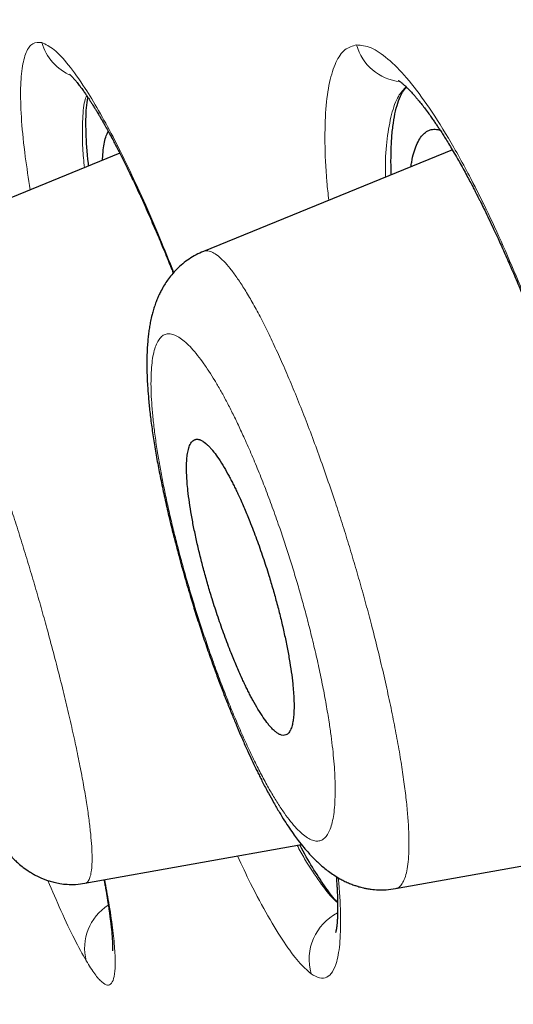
# Model space of a CAD drawing. Header units: millimetres. Extents: x 8 to 473, y 11 to 654.
# Tile 467 of 656: x 42.09 to 44.96, y 573.83 to 579.56. Entities that reach past the tile are written whole.
import ezdxf

# ---------------------------------------------------------------- set-up
doc = ezdxf.new("R2010")
doc.units = ezdxf.units.MM

msp = doc.modelspace()

# ---------------------------------------------------------------- linework, layer by layer
at = {"color": 7, "linetype": 'Continuous', "lineweight": 30}
for p, q in [((44.5241, 578.9237), (44.5371, 578.9201)), ((42.6708, 578.7846), (41.3322, 578.2393)), ((44.6092, 578.8044), (43.1577, 578.2132)), ((42.4674, 574.5335), (43.7297, 574.7598)), ((44.2778, 574.5026), (45.8308, 574.7809))]:
    msp.add_line(p, q, dxfattribs=at)
at = {"color": 8, "linetype": 'Continuous', "lineweight": 0}
for centre, radius, start, end in [((42.5002, 579.5107), 0.2954, 195.95475, 247.54314), ((44.3361, 579.4967), 0.2966, 195.7338, 263.69747), ((42.7618, 574.1561), 0.2962, 122.34783, 194.51225), ((44.0793, 574.0897), 0.3051, 117.14821, 195.68403)]:
    msp.add_arc(centre, radius, start, end, dxfattribs=at)
at = {"color": 7, "linetype": 'Continuous', "lineweight": 30}
for points, knots in [([(58.2017, 549.5343), (57.8622, 550.7651), (57.1867, 553.2147), (56.139, 556.9832), (55.0881, 560.7587), (54.0323, 564.5417), (52.8676, 568.7136), (51.593, 573.2742), (50.21, 578.2154), (48.6692, 583.7333), (46.9685, 589.8279), (45.1166, 596.52), (43.2634, 603.229), (41.4108, 609.9627), (39.8684, 615.5763), (38.6392, 620.0608), (37.7148, 623.4261), (36.7936, 626.7736), (35.8808, 630.0761), (35.0379, 633.1067), (34.2749, 635.8209), (33.602, 638.1838), (32.9934, 640.2718), (32.4606, 642.0658), (31.9993, 643.602), (31.5354, 645.1317), (31.0939, 646.5692), (30.6905, 647.8436), (30.3721, 648.8316), (30.1324, 649.5661), (29.9708, 650.0395), (29.8771, 650.2758), (29.854, 650.2844), (29.8429, 650.2886)], [0, 0, 0, 0, 0.029391, 0.058493, 0.087392, 0.116132, 0.144774, 0.182186, 0.219469, 0.256616, 0.307044, 0.357403, 0.40799, 0.458823, 0.509908, 0.535608, 0.561495, 0.587604, 0.613988, 0.640698, 0.66321, 0.685981, 0.708765, 0.731267, 0.753498, 0.775519, 0.808251, 0.840746, 0.873094, 0.905384, 0.937655, 0.969811, 1, 1, 1, 1]), ([(56.4677, 549.5926), (56.1921, 550.5821), (55.6413, 552.5596), (54.7862, 555.6005), (53.9219, 558.6672), (53.0501, 561.7557), (52.1733, 564.856), (51.1274, 568.556), (49.9106, 572.8572), (48.5242, 577.7547), (47.0791, 582.8722), (45.5731, 588.2068), (44.0128, 593.7638), (42.4547, 599.3233), (40.9008, 604.8853), (39.3526, 610.443), (38.0692, 615.0593), (37.0515, 618.7325), (36.2924, 621.4729), (35.5405, 624.1884), (34.7993, 626.8652), (34.074, 629.4815), (33.4305, 631.7976), (32.8697, 633.8046), (32.3893, 635.5169), (31.9388, 637.1048), (31.4774, 638.708), (31.022, 640.2644), (30.5875, 641.7375), (30.184, 643.096), (29.8165, 644.3236), (29.4858, 645.4067), (29.2083, 646.2988), (28.9814, 647.0214), (28.7879, 647.6328), (28.6419, 648.0784), (28.5544, 648.3096), (28.5203, 648.3576), (28.5168, 648.3331), (28.5164, 648.3303)], [0, 0, 0, 0, 0.024071, 0.048104, 0.072112, 0.096094, 0.120057, 0.14401, 0.181625, 0.219217, 0.256778, 0.299411, 0.342024, 0.384667, 0.42736, 0.470092, 0.512863, 0.534269, 0.555696, 0.577149, 0.598626, 0.62013, 0.641658, 0.657824, 0.674003, 0.690188, 0.706369, 0.72792, 0.749445, 0.770942, 0.7967, 0.822431, 0.848155, 0.873874, 0.899589, 0.931721, 0.963814, 0.995862, 1, 1, 1, 1]), ([(42.3775, 579.245), (42.3775, 579.245), (42.3771, 579.2453), (42.3785, 579.2442), (42.3823, 579.2407), (42.3888, 579.2344), (42.3968, 579.226), (42.4049, 579.217), (42.4118, 579.2089), (42.4187, 579.2006), (42.4262, 579.1913), (42.4349, 579.1801), (42.444, 579.168), (42.4525, 579.1564), (42.4598, 579.1462), (42.4665, 579.1366), (42.4729, 579.1274), (42.4797, 579.1174), (42.4874, 579.1059), (42.4963, 579.0924), (42.5062, 579.0771), (42.5171, 579.0598), (42.528, 579.0422), (42.5376, 579.0264), (42.5454, 579.0135), (42.5515, 579.0032), (42.557, 578.9939), (42.5648, 578.9805), (42.5763, 578.9605), (42.5921, 578.9325), (42.6101, 578.9), (42.6326, 578.8583), (42.6591, 578.8078), (42.6898, 578.7474), (42.7214, 578.6835), (42.7536, 578.6162), (42.7858, 578.5471), (42.8156, 578.4814), (42.8422, 578.4216), (42.8654, 578.3683), (42.8869, 578.3183), (42.9065, 578.2721), (42.9239, 578.2304), (42.939, 578.194), (42.9511, 578.1646), (42.962, 578.1377), (42.9721, 578.1129), (42.9791, 578.0953), (42.9823, 578.0873)], [0, 0, 0, 0, 0.000303, 0.0279717, 0.0539137, 0.0817879, 0.1122561, 0.1339912, 0.1527221, 0.1686089, 0.1854629, 0.2048436, 0.2264198, 0.2424192, 0.2568816, 0.2698028, 0.2811789, 0.2929398, 0.3076643, 0.3226231, 0.3397663, 0.3590975, 0.3783397, 0.3942872, 0.4067161, 0.4159361, 0.4236613, 0.4327665, 0.4525722, 0.4769289, 0.5048015, 0.5330017, 0.5759267, 0.6190915, 0.6624984, 0.7061517, 0.7498165, 0.7908322, 0.8232857, 0.8532298, 0.8806608, 0.9055745, 0.927908, 0.9469515, 0.9624957, 0.9736544, 0.9880911, 1, 1, 1, 1]), ([(44.2535, 578.6595), (44.253, 578.671), (44.251, 578.7182), (44.2518, 578.7925), (44.2558, 578.8821), (44.2646, 578.9622), (44.2777, 579.0331), (44.2956, 579.0931), (44.3163, 579.1403), (44.3332, 579.1611), (44.3409, 579.1705)], [0, 0, 0, 0, 0.043372, 0.17794, 0.314427, 0.452888, 0.593367, 0.735902, 0.88053, 1, 1, 1, 1]), ([(44.2932, 579.2093), (44.2932, 579.2093), (44.2931, 579.2093), (44.294, 579.2088), (44.2956, 579.2078), (44.2979, 579.2064), (44.3031, 579.2029), (44.3124, 579.196), (44.3278, 579.183), (44.3451, 579.1668), (44.3647, 579.1469), (44.3832, 579.1268), (44.3991, 579.1084), (44.4127, 579.0922), (44.4283, 579.073), (44.4468, 579.0492), (44.4664, 579.0229), (44.4851, 578.997), (44.5006, 578.9748), (44.5142, 578.9548), (44.5267, 578.9361), (44.5402, 578.9156), (44.5554, 578.8921), (44.573, 578.8641), (44.5928, 578.8318), (44.6152, 578.7945), (44.638, 578.7552), (44.661, 578.7148), (44.6824, 578.6761), (44.7024, 578.6391), (44.7196, 578.6067), (44.7335, 578.5801), (44.7442, 578.5594), (44.7521, 578.5439), (44.7591, 578.5302), (44.7665, 578.5155), (44.7754, 578.4977), (44.786, 578.4765), (44.8019, 578.4443), (44.8233, 578.4001), (44.8506, 578.3424), (44.8817, 578.2753), (44.9168, 578.1977), (44.9559, 578.1087), (44.997, 578.0124), (45.0374, 577.9154), (45.0635, 577.8502), (45.0757, 577.8197)], [0, 0, 0, 0, 0.006723, 0.021663, 0.03606, 0.048475, 0.06006, 0.099225, 0.132513, 0.165997, 0.19992, 0.233548, 0.252285, 0.270994, 0.292045, 0.316827, 0.345355, 0.368503, 0.387636, 0.403138, 0.417994, 0.43263, 0.451005, 0.471002, 0.493502, 0.518511, 0.546038, 0.569437, 0.593864, 0.615656, 0.634118, 0.649241, 0.660083, 0.668153, 0.674445, 0.682156, 0.691528, 0.702563, 0.715262, 0.741238, 0.769371, 0.799655, 0.836676, 0.876461, 0.918995, 0.962106, 1, 1, 1, 1]), ([(42.4892, 578.7106), (42.4886, 578.7153), (42.4786, 578.7913), (42.4732, 578.9079), (42.4725, 579.0367), (42.4818, 579.0903), (42.485, 579.1094)], [0, 0, 0, 0, 0.024527, 0.399913, 0.785642, 1, 1, 1, 1]), ([(42.5705, 578.7437), (42.5706, 578.7507), (42.5711, 578.778), (42.5752, 578.8173), (42.5829, 578.8609), (42.5923, 578.8927), (42.6003, 578.9062), (42.6036, 578.9116)], [0, 0, 0, 0, 0.085636, 0.334596, 0.583451, 0.832128, 1, 1, 1, 1]), ([(44.368, 578.7062), (44.3693, 578.7156), (44.3736, 578.7459), (44.3842, 578.7885), (44.3996, 578.834), (44.4184, 578.8703), (44.4402, 578.898), (44.4651, 578.9163), (44.4928, 578.9258), (44.5137, 578.9244), (44.5241, 578.9237)], [0, 0, 0, 0, 0.060755, 0.195199, 0.329596, 0.463899, 0.598078, 0.732128, 0.866078, 1, 1, 1, 1]), ([(41.3323, 578.2394), (41.3191, 578.2335), (41.2938, 578.2224), (41.2596, 578.202), (41.2306, 578.1813), (41.2066, 578.1612), (41.1869, 578.1424), (41.1656, 578.1196), (41.143, 578.0915), (41.1201, 578.057), (41.0988, 578.0179), (41.0814, 577.9773), (41.0678, 577.936), (41.0584, 577.8992), (41.0513, 577.8626), (41.047, 577.8318), (41.0445, 577.8074), (41.0427, 577.7864), (41.0414, 577.7629), (41.0405, 577.7386), (41.0402, 577.7155), (41.0403, 577.6951), (41.0406, 577.6757), (41.0412, 577.6571), (41.042, 577.638), (41.043, 577.6198), (41.0442, 577.6008), (41.0456, 577.5806), (41.0475, 577.5587), (41.0497, 577.535), (41.0525, 577.5076), (41.0563, 577.4742), (41.0607, 577.4392), (41.0656, 577.4041), (41.0702, 577.3726), (41.0749, 577.3426), (41.0791, 577.3171), (41.0825, 577.297), (41.0852, 577.2815), (41.0875, 577.268), (41.0902, 577.2533), (41.0934, 577.2355), (41.0982, 577.2095), (41.1052, 577.1734), (41.1149, 577.1251), (41.127, 577.0675), (41.1416, 577.0009), (41.1581, 576.929), (41.1767, 576.8513), (41.1966, 576.7715), (41.2176, 576.6904), (41.2381, 576.6135), (41.2579, 576.5414), (41.2783, 576.4693), (41.2988, 576.3985), (41.3193, 576.3292), (41.3393, 576.2634), (41.36, 576.1966), (41.3826, 576.1253), (41.4074, 576.0493), (41.4342, 575.9688), (41.4611, 575.8903), (41.4876, 575.8145), (41.5136, 575.7421), (41.5407, 575.6683), (41.568, 575.5961), (41.5952, 575.5257), (41.6212, 575.46), (41.6458, 575.3995), (41.6678, 575.3466), (41.6873, 575.3009), (41.7036, 575.2634), (41.7182, 575.2305), (41.7326, 575.1986), (41.7487, 575.1634), (41.7661, 575.1265), (41.7834, 575.0906), (41.8, 575.057), (41.8162, 575.0251), (41.8333, 574.9924), (41.8517, 574.9584), (41.8709, 574.9241), (41.8899, 574.8916), (41.9085, 574.8611), (41.9269, 574.8323), (41.9457, 574.8043), (41.9641, 574.7785), (41.981, 574.756), (41.9957, 574.7375), (42.0098, 574.7207), (42.0244, 574.7041), (42.0408, 574.6866), (42.0594, 574.6681), (42.0809, 574.6483), (42.1092, 574.625), (42.139, 574.604), (42.1655, 574.588), (42.1847, 574.5776), (42.2023, 574.569), (42.2199, 574.5613), (42.2387, 574.5539), (42.2608, 574.5464), (42.2884, 574.5387), (42.3236, 574.5315), (42.3662, 574.5268), (42.4155, 574.5262), (42.4496, 574.531), (42.4676, 574.5336)], [0, 0, 0, 0, 0.00898, 0.017197, 0.024571, 0.03104, 0.036569, 0.041581, 0.050917, 0.060329, 0.070268, 0.082822, 0.093771, 0.104477, 0.116338, 0.127449, 0.133355, 0.140309, 0.148301, 0.156471, 0.163715, 0.170044, 0.175468, 0.181674, 0.187473, 0.193025, 0.198332, 0.204602, 0.211, 0.217526, 0.225022, 0.234315, 0.245395, 0.253372, 0.261955, 0.269615, 0.275873, 0.280732, 0.284197, 0.287037, 0.290483, 0.294719, 0.299746, 0.308866, 0.319797, 0.332536, 0.347084, 0.362747, 0.37777, 0.394837, 0.410856, 0.425827, 0.43975, 0.452628, 0.46726, 0.48027, 0.492129, 0.504747, 0.518333, 0.532891, 0.548423, 0.564932, 0.578848, 0.593397, 0.608584, 0.624129, 0.638745, 0.65382, 0.667526, 0.679858, 0.690815, 0.700391, 0.707461, 0.715555, 0.724753, 0.734978, 0.74531, 0.754584, 0.763795, 0.773652, 0.784401, 0.796045, 0.807524, 0.818017, 0.828779, 0.839467, 0.849942, 0.859192, 0.867043, 0.873222, 0.880193, 0.887815, 0.895657, 0.903845, 0.913672, 0.925212, 0.932222, 0.93772, 0.94186, 0.946123, 0.950875, 0.955458, 0.961495, 0.96904, 0.978039, 0.988403, 1, 1, 1, 1]), ([(43.1579, 578.2133), (43.1434, 578.2069), (43.1147, 578.1942), (43.0745, 578.1697), (43.0363, 578.1413), (43.0026, 578.1105), (42.9733, 578.0782), (42.9497, 578.0474), (42.9297, 578.0172), (42.9139, 577.9896), (42.9014, 577.9644), (42.8915, 577.9426), (42.8815, 577.9178), (42.8716, 577.8895), (42.863, 577.8612), (42.8552, 577.831), (42.8486, 577.8007), (42.8429, 577.7685), (42.8383, 577.7366), (42.8345, 577.7024), (42.8314, 577.6648), (42.8291, 577.6215), (42.8281, 577.5728), (42.8285, 577.5206), (42.8302, 577.4691), (42.8334, 577.4131), (42.8386, 577.3473), (42.8468, 577.2684), (42.8581, 577.1805), (42.8723, 577.0872), (42.889, 576.9909), (42.908, 576.8921), (42.9293, 576.7902), (42.9533, 576.6841), (42.9803, 576.5727), (43.0105, 576.4558), (43.044, 576.3339), (43.0776, 576.2185), (43.1107, 576.111), (43.1425, 576.0122), (43.1761, 575.9121), (43.2091, 575.8182), (43.2408, 575.7313), (43.2702, 575.6531), (43.299, 575.5795), (43.3262, 575.5118), (43.3549, 575.4429), (43.3842, 575.3746), (43.4138, 575.3085), (43.4397, 575.2523), (43.4599, 575.21), (43.4758, 575.1774), (43.4891, 575.1507), (43.5036, 575.1221), (43.5197, 575.091), (43.5412, 575.0507), (43.5686, 575.0012), (43.5998, 574.9479), (43.6303, 574.8987), (43.6592, 574.8548), (43.6857, 574.8169), (43.7136, 574.7793), (43.7475, 574.7368), (43.7803, 574.6998), (43.8104, 574.6691), (43.8343, 574.6466), (43.8594, 574.6249), (43.8871, 574.6031), (43.9181, 574.5813), (43.9483, 574.563), (43.977, 574.5478), (44.0026, 574.5359), (44.0274, 574.5261), (44.048, 574.519), (44.063, 574.5144), (44.0767, 574.5107), (44.0921, 574.5069), (44.1124, 574.5027), (44.1411, 574.4983), (44.1791, 574.4951), (44.227, 574.4952), (44.2603, 574.5), (44.2781, 574.5026)], [0, 0, 0, 0, 0.010422, 0.0206691, 0.0308698, 0.0417119, 0.0517929, 0.0612061, 0.0695327, 0.0790531, 0.0855571, 0.0909928, 0.098587, 0.1074385, 0.1163098, 0.1241552, 0.134433, 0.1437707, 0.1531035, 0.1632373, 0.1743185, 0.1863405, 0.200927, 0.2155394, 0.2292948, 0.2419251, 0.2589267, 0.2785952, 0.2993542, 0.320005, 0.3405533, 0.3610083, 0.3813908, 0.4022495, 0.4238565, 0.4462075, 0.4692996, 0.4931352, 0.5115094, 0.5303202, 0.5495645, 0.5692452, 0.5853126, 0.6014467, 0.6167321, 0.6310698, 0.6444584, 0.6616041, 0.6768826, 0.6902889, 0.7018176, 0.7081446, 0.7147885, 0.7221807, 0.730327, 0.7395106, 0.7549372, 0.7719553, 0.7871443, 0.8011571, 0.815112, 0.8263149, 0.8421245, 0.8617598, 0.8714692, 0.880675, 0.8903962, 0.9003243, 0.9106028, 0.9215749, 0.9285062, 0.9357072, 0.9427547, 0.9481452, 0.9517603, 0.9542123, 0.9577147, 0.9622625, 0.9678444, 0.976861, 0.9876127, 1, 1, 1, 1]), ([(43.6388, 575.3976), (43.642, 575.3992), (43.6481, 575.4023), (43.656, 575.4103), (43.6627, 575.4202), (43.6683, 575.4318), (43.673, 575.4446), (43.6767, 575.4584), (43.6797, 575.4727), (43.6829, 575.4932), (43.6856, 575.5218), (43.6867, 575.5608), (43.6859, 575.603), (43.6833, 575.6475), (43.6785, 575.7007), (43.6707, 575.7638), (43.659, 575.8384), (43.6445, 575.9163), (43.6275, 575.9968), (43.6083, 576.0789), (43.5871, 576.1617), (43.5642, 576.2445), (43.5372, 576.335), (43.5053, 576.4335), (43.468, 576.5392), (43.4316, 576.6338), (43.3973, 576.7168), (43.372, 576.7738), (43.3529, 576.8147), (43.34, 576.8414), (43.327, 576.8673), (43.3141, 576.8922), (43.2953, 576.9271), (43.2701, 576.9705), (43.2402, 577.0166), (43.2197, 577.044), (43.2082, 577.0579), (43.2046, 577.0623), (43.2009, 577.0665), (43.1972, 577.0706), (43.1936, 577.0745), (43.1897, 577.0786), (43.1849, 577.0835), (43.1779, 577.0901), (43.1683, 577.0983), (43.1563, 577.1072), (43.1458, 577.1131), (43.1374, 577.1166), (43.1314, 577.1184), (43.1253, 577.1196), (43.1191, 577.1198), (43.1129, 577.1191), (43.1051, 577.1168), (43.0965, 577.1116), (43.0878, 577.1023), (43.0807, 577.0905), (43.0748, 577.0767), (43.0701, 577.0614), (43.0665, 577.045), (43.063, 577.023), (43.0603, 576.9936), (43.0592, 576.9548), (43.0602, 576.9128), (43.0629, 576.8682), (43.068, 576.8152), (43.076, 576.7523), (43.0879, 576.6783), (43.1026, 576.6008), (43.1198, 576.5205), (43.1392, 576.4384), (43.1606, 576.3554), (43.1838, 576.2722), (43.2111, 576.1813), (43.2432, 576.0826), (43.2805, 575.9768), (43.3167, 575.882), (43.3509, 575.799), (43.3761, 575.7419), (43.3951, 575.7009), (43.4079, 575.6742), (43.4207, 575.6483), (43.4335, 575.6233), (43.4522, 575.5883), (43.4772, 575.5447), (43.5068, 575.4984), (43.5271, 575.471), (43.5384, 575.4571), (43.542, 575.4527), (43.5456, 575.4485), (43.5492, 575.4445), (43.5528, 575.4405), (43.5582, 575.4348), (43.5662, 575.4268), (43.5776, 575.4167), (43.5913, 575.4065), (43.6067, 575.3983), (43.6232, 575.3937), (43.6334, 575.3962), (43.6388, 575.3976)], [0, 0, 0, 0, 0.00945, 0.01844, 0.02697, 0.035038, 0.042647, 0.049794, 0.056482, 0.062708, 0.076079, 0.089016, 0.101521, 0.113594, 0.125237, 0.141549, 0.157654, 0.173556, 0.18926, 0.204771, 0.220094, 0.235234, 0.250197, 0.269705, 0.289724, 0.310262, 0.32602, 0.34208, 0.348592, 0.355154, 0.361765, 0.368427, 0.375138, 0.391004, 0.408135, 0.424259, 0.426444, 0.428646, 0.430865, 0.433101, 0.435354, 0.437623, 0.440355, 0.444539, 0.450948, 0.459179, 0.46923, 0.473678, 0.478406, 0.483416, 0.488707, 0.494279, 0.500131, 0.510634, 0.520612, 0.530066, 0.538995, 0.5474, 0.555281, 0.562638, 0.575929, 0.588822, 0.601317, 0.613416, 0.62512, 0.641325, 0.657355, 0.673214, 0.688906, 0.704436, 0.71981, 0.735032, 0.750108, 0.769637, 0.78967, 0.810218, 0.825978, 0.842037, 0.848547, 0.855106, 0.861714, 0.868371, 0.875077, 0.891012, 0.908154, 0.92424, 0.926417, 0.92861, 0.930819, 0.933044, 0.935285, 0.937543, 0.943163, 0.950699, 0.960151, 0.971519, 0.984802, 1, 1, 1, 1]), ([(43.9403, 574.4245), (43.9363, 574.4281), (43.9134, 574.449), (43.8647, 574.515), (43.795, 574.6235), (43.7461, 574.7065), (43.7199, 574.7577), (43.7198, 574.758)], [0, 0, 0, 0, 0.067041, 0.384891, 0.69522, 0.998084, 1, 1, 1, 1]), ([(41.6098, 574.5483), (41.7222, 574.2002), (42.0211, 573.2741), (42.5146, 571.7725), (43.0896, 570.0435), (43.5141, 568.7775), (43.749, 568.0886), (43.7879, 567.9746)], [0, 0, 0, 0, 0.158461, 0.421567, 0.684687, 0.947813, 1, 1, 1, 1]), ([(41.613, 574.5489), (41.7403, 574.1548), (42.0533, 573.1864), (42.5599, 571.6462), (43.132, 569.9281), (43.5426, 568.7046), (43.7643, 568.0546), (43.7912, 567.9759)], [0, 0, 0, 0, 0.179405, 0.440916, 0.702442, 0.963976, 1, 1, 1, 1]), ([(42.5791, 574.5535), (42.5804, 574.5468), (42.5835, 574.5295), (42.588, 574.5041), (42.5924, 574.478), (42.596, 574.4563), (42.5986, 574.4401), (42.6004, 574.4284), (42.6018, 574.4198), (42.6033, 574.4101), (42.6052, 574.3974), (42.6077, 574.3805), (42.6109, 574.358), (42.6144, 574.332), (42.6177, 574.3054), (42.6203, 574.2818), (42.6224, 574.2617), (42.6241, 574.243), (42.6255, 574.2249), (42.6268, 574.2068), (42.6277, 574.1877), (42.6282, 574.1697), (42.6281, 574.1545), (42.6278, 574.1451), (42.6274, 574.1399), (42.6274, 574.1397), (42.6274, 574.1397)], [0, 0, 0, 0, 0.02861, 0.073434, 0.112695, 0.146398, 0.174549, 0.189975, 0.203024, 0.217038, 0.238684, 0.268141, 0.305403, 0.359874, 0.414036, 0.463531, 0.50837, 0.548566, 0.596184, 0.646765, 0.701367, 0.773432, 0.841296, 0.908315, 0.960269, 1, 1, 1, 1]), ([(43.9324, 574.5732), (43.9328, 574.5686), (43.9336, 574.5579), (43.9347, 574.5432), (43.9356, 574.53), (43.9363, 574.5195), (43.9369, 574.5096), (43.9377, 574.4949), (43.9387, 574.4746), (43.9397, 574.4498), (43.9404, 574.4244), (43.9407, 574.399), (43.9406, 574.3734), (43.9401, 574.3515), (43.9393, 574.3339), (43.9386, 574.3208), (43.9378, 574.3091), (43.9368, 574.298), (43.9357, 574.2868), (43.9343, 574.2764), (43.9331, 574.2684), (43.9322, 574.263), (43.9315, 574.2593), (43.9309, 574.2561), (43.9302, 574.253), (43.9296, 574.2504), (43.9292, 574.2487), (43.9289, 574.2479), (43.929, 574.248), (43.929, 574.248)], [0, 0, 0, 0, 0.02432, 0.055672, 0.079158, 0.096566, 0.115188, 0.135805, 0.182105, 0.236055, 0.289971, 0.348943, 0.41295, 0.479818, 0.524187, 0.56423, 0.600834, 0.640716, 0.685263, 0.734365, 0.779433, 0.804785, 0.826773, 0.853051, 0.884945, 0.921747, 0.956729, 0.988191, 1, 1, 1, 1])]:
    msp.add_open_spline(points, degree=3, knots=knots, dxfattribs=at)
at = {"color": 8, "linetype": 'Continuous', "lineweight": 0}
for points, knots in [([(56.0884, 549.4297), (55.807, 550.466), (55.2464, 552.5307), (54.3575, 555.7272), (53.4542, 558.9502), (52.5354, 562.2063), (51.3996, 566.2145), (50.0462, 570.9758), (48.4804, 576.4798), (46.9188, 581.9831), (45.3643, 587.4843), (43.8241, 592.9878), (42.2957, 598.4966), (40.7743, 604.0061), (39.2631, 609.5066), (38.0153, 614.0707), (37.0261, 617.6971), (36.2874, 620.3996), (35.5535, 623.0802), (34.8279, 625.7252), (34.1167, 628.3078), (33.4843, 630.59), (32.9321, 632.5674), (32.4577, 634.2496), (32.0135, 635.8021), (31.5574, 637.3653), (31.1039, 638.888), (30.667, 640.3322), (30.2588, 641.6623), (29.8867, 642.8623), (29.5542, 643.918), (29.2758, 644.7873), (29.0475, 645.492), (28.8537, 646.0783), (28.705, 646.5016), (28.6097, 646.7245), (28.5674, 646.7602), (28.5661, 646.7127), (28.5655, 646.6898)], [0, 0, 0, 0, 0.025271, 0.050346, 0.075374, 0.10043, 0.125558, 0.167467, 0.209328, 0.251153, 0.292949, 0.334745, 0.37655, 0.418397, 0.460239, 0.502006, 0.522864, 0.543733, 0.56466, 0.585667, 0.606667, 0.627627, 0.6434, 0.659229, 0.674917, 0.690507, 0.711359, 0.732342, 0.753313, 0.778317, 0.803351, 0.828495, 0.85353, 0.878405, 0.909341, 0.940221, 0.971121, 1, 1, 1, 1]), ([(43.2223, 641.9241), (43.4288, 641.2204), (43.8417, 639.8128), (44.5614, 637.4208), (45.3281, 634.8934), (46.1389, 632.2494), (46.9756, 629.5307), (47.8315, 626.7597), (48.6998, 623.9545), (49.8682, 620.1846), (51.3378, 615.4352), (53.1032, 609.7081), (54.8655, 603.9658), (56.6225, 598.217), (58.3688, 592.4638), (60.1006, 586.7059), (61.8282, 580.9451), (63.3605, 575.8241), (64.698, 571.3502), (65.8416, 567.5251), (66.981, 563.7156), (68.1144, 559.9374), (69.24, 556.1986), (69.9765, 553.7869), (70.3448, 552.5812)], [0, 0, 0, 0, 0.031233, 0.062471, 0.093713, 0.124957, 0.156205, 0.187455, 0.218706, 0.249958, 0.31246, 0.374963, 0.437468, 0.499977, 0.562484, 0.624991, 0.687498, 0.750002, 0.791673, 0.833342, 0.87501, 0.916677, 0.958341, 1, 1, 1, 1]), ([(42.1486, 578.5719), (42.1382, 578.6375), (42.1147, 578.7862), (42.0963, 578.9776), (42.0899, 579.1509), (42.0988, 579.2849), (42.1227, 579.378), (42.1604, 579.432), (42.1976, 579.4303), (42.2162, 579.4295)], [0, 0, 0, 0, 0.116136, 0.263432, 0.410661, 0.5579, 0.705155, 0.852465, 1, 1, 1, 1]), ([(42.2162, 579.4295), (42.2389, 579.419), (42.2843, 579.3982), (42.3701, 579.3053), (42.4585, 579.1817), (42.5464, 579.0371), (42.6304, 578.8837), (42.7185, 578.7081), (42.8099, 578.5107), (42.8994, 578.305), (42.9584, 578.1587), (42.9857, 578.0909)], [0, 0, 0, 0, 0.13535, 0.270705, 0.406027, 0.507462, 0.60879, 0.710033, 0.811292, 0.912647, 1, 1, 1, 1]), ([(43.8888, 578.511), (43.8849, 578.5473), (43.8717, 578.6711), (43.8643, 578.853), (43.8692, 579.0479), (43.891, 579.204), (43.9285, 579.3197), (43.9802, 579.3964), (44.0272, 579.4096), (44.0506, 579.4162)], [0, 0, 0, 0, 0.064626, 0.220142, 0.376034, 0.532199, 0.688392, 0.844367, 1, 1, 1, 1]), ([(44.0506, 579.4162), (44.078, 579.4137), (44.1326, 579.4087), (44.2317, 579.3407), (44.3407, 579.2308), (44.4593, 579.0763), (44.5852, 578.8801), (44.7056, 578.6633), (44.8172, 578.4392), (44.9182, 578.2188), (45.0058, 578.0151), (45.0586, 577.8808), (45.0787, 577.8299)], [0, 0, 0, 0, 0.1149938, 0.2298902, 0.3447042, 0.4594091, 0.5740315, 0.6887459, 0.7749396, 0.8611698, 0.9474307, 1, 1, 1, 1]), ([(44.3392, 579.1721), (44.3237, 579.1554), (44.2893, 579.1183), (44.2525, 579.016), (44.2276, 578.8734), (44.2168, 578.7484), (44.2194, 578.6622), (44.2199, 578.6458)], [0, 0, 0, 0, 0.202872, 0.449641, 0.696368, 0.942416, 1, 1, 1, 1]), ([(42.4764, 579.1223), (42.4727, 579.1117), (42.4599, 579.0743), (42.4523, 578.9711), (42.4513, 578.8418), (42.4607, 578.7389), (42.4642, 578.7004)], [0, 0, 0, 0, 0.1325, 0.466544, 0.800396, 1, 1, 1, 1]), ([(41.3326, 578.2384), (41.3336, 578.2392), (41.3396, 578.2436), (41.3541, 578.2402), (41.3761, 578.228), (41.4017, 578.2037), (41.4301, 578.1686), (41.4615, 578.1229), (41.4955, 578.0667), (41.532, 578.0005), (41.5707, 577.9244), (41.6115, 577.8389), (41.6543, 577.744), (41.6986, 577.6406), (41.7442, 577.5294), (41.7908, 577.4114), (41.838, 577.2871), (41.8857, 577.1573), (41.9335, 577.0228), (41.9811, 576.8843), (42.0256, 576.7503), (42.0669, 576.6224), (42.1048, 576.5015), (42.1418, 576.3802), (42.1776, 576.2591), (42.2123, 576.1387), (42.2478, 576.0113), (42.2837, 575.8778), (42.3195, 575.7394), (42.3529, 575.6045), (42.3836, 575.4741), (42.4114, 575.3488), (42.4362, 575.2299), (42.4574, 575.1186), (42.475, 575.016), (42.489, 574.9223), (42.4994, 574.838), (42.5062, 574.7633), (42.5093, 574.6984), (42.5089, 574.6437), (42.5048, 574.5994), (42.4972, 574.5656), (42.4858, 574.5439), (42.4757, 574.5337), (42.4684, 574.5343), (42.4673, 574.5344)], [0, 0, 0, 0, 0.005131, 0.029989, 0.054755, 0.07946, 0.10413, 0.128785, 0.153446, 0.178131, 0.20286, 0.227648, 0.252411, 0.277142, 0.301861, 0.326578, 0.351299, 0.376026, 0.400761, 0.425508, 0.450275, 0.470941, 0.491573, 0.51216, 0.532722, 0.553275, 0.573834, 0.598526, 0.623262, 0.648059, 0.672938, 0.697922, 0.723022, 0.748006, 0.77284, 0.797572, 0.822241, 0.846883, 0.871528, 0.896203, 0.920936, 0.945754, 0.970675, 0.995544, 1, 1, 1, 1]), ([(43.1579, 578.2127), (43.1586, 578.2132), (43.1661, 578.2184), (43.184, 578.2176), (43.2116, 578.2095), (43.2427, 578.189), (43.2765, 578.1579), (43.3131, 578.116), (43.3522, 578.0636), (43.3935, 578.001), (43.4369, 577.9284), (43.482, 577.8462), (43.5288, 577.7546), (43.5768, 577.654), (43.6258, 577.5455), (43.6754, 577.4297), (43.7253, 577.3073), (43.7753, 577.1791), (43.825, 577.0457), (43.8741, 576.908), (43.9197, 576.7744), (43.9616, 576.6463), (43.9998, 576.5249), (44.0366, 576.4029), (44.072, 576.281), (44.1058, 576.1595), (44.1401, 576.031), (44.1742, 575.8961), (44.2077, 575.756), (44.2383, 575.6194), (44.2657, 575.487), (44.29, 575.3596), (44.3108, 575.2382), (44.3279, 575.1241), (44.341, 575.0184), (44.3502, 574.9217), (44.3555, 574.8342), (44.357, 574.7563), (44.3548, 574.6881), (44.3488, 574.63), (44.3391, 574.5823), (44.3258, 574.5449), (44.3088, 574.5191), (44.2928, 574.5052), (44.2811, 574.5043), (44.2776, 574.504)], [0, 0, 0, 0, 0.002312, 0.027103, 0.051785, 0.076392, 0.100953, 0.125492, 0.150032, 0.174595, 0.199204, 0.223885, 0.248583, 0.273236, 0.297867, 0.322489, 0.347113, 0.371744, 0.39639, 0.421058, 0.44576, 0.466387, 0.487024, 0.507598, 0.528129, 0.548636, 0.569137, 0.593748, 0.618391, 0.643086, 0.667853, 0.692714, 0.717696, 0.742654, 0.767436, 0.792094, 0.816673, 0.84121, 0.86574, 0.890291, 0.914892, 0.93957, 0.964353, 0.989153, 1, 1, 1, 1]), ([(42.8959, 577.6952), (42.8906, 577.6855), (42.8801, 577.6662), (42.8684, 577.6266), (42.8596, 577.5794), (42.8542, 577.5238), (42.852, 577.4603), (42.853, 577.3895), (42.8573, 577.312), (42.8651, 577.2281), (42.8761, 577.1379), (42.8897, 577.047), (42.9049, 576.9573), (42.9213, 576.8703), (42.9397, 576.781), (42.96, 576.6893), (42.9824, 576.5953), (43.0066, 576.4992), (43.0324, 576.402), (43.0597, 576.3046), (43.0883, 576.2075), (43.1181, 576.1107), (43.1493, 576.0143), (43.1836, 575.9125), (43.2211, 575.8063), (43.2616, 575.6972), (43.3029, 575.5915), (43.3449, 575.4893), (43.3873, 575.3915), (43.4296, 575.299), (43.4713, 575.2133), (43.5122, 575.1345), (43.5525, 575.0627), (43.5918, 574.9982), (43.6299, 574.9412), (43.6664, 574.8924), (43.7011, 574.8523), (43.7339, 574.8207), (43.7648, 574.7977), (43.7936, 574.7833), (43.8198, 574.778), (43.8434, 574.7819), (43.8641, 574.7949), (43.8821, 574.817), (43.8972, 574.8476), (43.9092, 574.8866), (43.9181, 574.9339), (43.9239, 574.9894), (43.9264, 575.0495), (43.9262, 575.1121), (43.9238, 575.1757), (43.919, 575.2435), (43.912, 575.3156), (43.9026, 575.3919), (43.8901, 575.478), (43.8742, 575.5739), (43.8544, 575.6796), (43.8318, 575.7886), (43.8064, 575.901), (43.7797, 576.0099), (43.7527, 576.1139), (43.7257, 576.2116), (43.6975, 576.3089), (43.6679, 576.4058), (43.6369, 576.5022), (43.6026, 576.6041), (43.565, 576.7103), (43.5243, 576.8196), (43.4828, 576.9253), (43.4404, 577.0275), (43.3999, 577.1198), (43.3619, 577.2022), (43.3266, 577.2748), (43.2918, 577.3425), (43.2574, 577.4053), (43.2235, 577.4633), (43.1882, 577.5195), (43.1517, 577.5725), (43.1148, 577.6206), (43.0795, 577.6604), (43.046, 577.6919), (43.0143, 577.7151), (42.9849, 577.7297), (42.9581, 577.7353), (42.9343, 577.7315), (42.9132, 577.7191), (42.9016, 577.7032), (42.8959, 577.6952)], [0, 0, 0, 0, 0.012596, 0.025079, 0.037522, 0.049998, 0.062581, 0.075201, 0.087675, 0.100081, 0.112499, 0.125007, 0.135499, 0.145896, 0.156244, 0.166591, 0.176982, 0.187465, 0.197981, 0.208389, 0.218736, 0.229071, 0.239442, 0.249896, 0.26237, 0.274776, 0.287192, 0.299697, 0.312366, 0.324947, 0.337399, 0.349803, 0.362239, 0.374787, 0.387374, 0.399841, 0.412266, 0.424722, 0.437286, 0.44995, 0.462472, 0.474927, 0.487393, 0.499945, 0.512513, 0.524971, 0.537393, 0.549851, 0.562417, 0.573015, 0.583475, 0.593842, 0.604164, 0.614488, 0.624861, 0.637441, 0.649906, 0.662333, 0.674802, 0.687391, 0.697945, 0.708377, 0.718737, 0.729075, 0.739442, 0.749889, 0.762386, 0.774811, 0.787242, 0.799758, 0.812434, 0.822917, 0.833309, 0.843654, 0.854001, 0.864395, 0.874882, 0.887374, 0.899801, 0.912233, 0.924743, 0.9374, 0.950074, 0.962594, 0.975038, 0.98748, 1, 1, 1, 1]), ([(43.7039, 574.7551), (43.7187, 574.7284), (43.7656, 574.6439), (43.8369, 574.5391), (43.9013, 574.4538), (43.9324, 574.428), (43.9403, 574.4214)], [0, 0, 0, 0, 0.16537, 0.521643, 0.878274, 1, 1, 1, 1]), ([(43.7856, 574.0072), (43.7619, 574.0279), (43.7145, 574.0693), (43.6294, 574.1849), (43.5357, 574.338), (43.4443, 574.5066), (43.382, 574.6382), (43.3562, 574.6928)], [0, 0, 0, 0, 0.212032, 0.424362, 0.636795, 0.849053, 1, 1, 1, 1]), ([(42.4751, 574.0819), (42.4527, 574.122), (42.408, 574.2021), (42.3322, 574.3611), (42.2767, 574.4898), (42.2508, 574.55)], [0, 0, 0, 0, 0.34812, 0.695363, 1, 1, 1, 1]), ([(42.5825, 574.5542), (42.5907, 574.5098), (42.6099, 574.4062), (42.6293, 574.2716), (42.6421, 574.1488), (42.6461, 574.0225), (42.6284, 573.9329), (42.5807, 573.9393), (42.5263, 573.9996), (42.4921, 574.0544), (42.4751, 574.0819)], [0, 0, 0, 0, 0.076636, 0.178973, 0.281369, 0.383855, 0.588935, 0.794259, 0.897081, 1, 1, 1, 1]), ([(43.9433, 574.5666), (43.9434, 574.5663), (43.9529, 574.4854), (43.9587, 574.3548), (43.9569, 574.1882), (43.939, 574.0797), (43.9118, 574.014), (43.8784, 573.9824), (43.8372, 573.9765), (43.8028, 573.997), (43.7856, 574.0072)], [0, 0, 0, 0, 0.00068, 0.166733, 0.333169, 0.499885, 0.62501, 0.750078, 0.875055, 1, 1, 1, 1])]:
    msp.add_open_spline(points, degree=3, knots=knots, dxfattribs=at)

doc.saveas('drawing.dxf')
